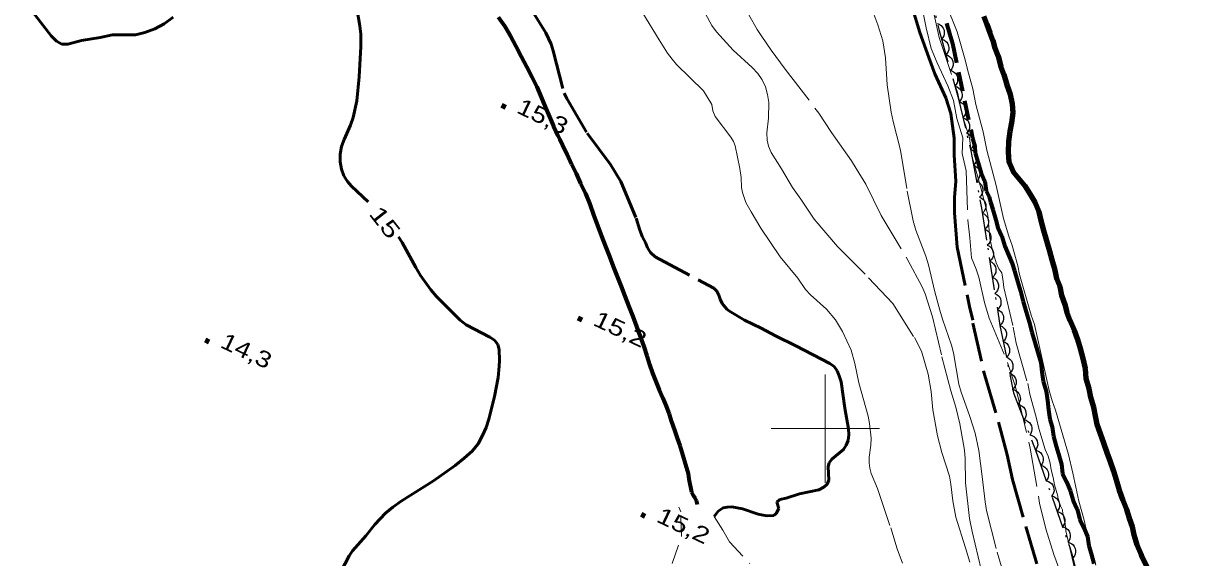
# Model space of a CAD drawing. Extents: x 356765 to 358572, y 5103174 to 5104650.
# Drawn here: x 356826 to 356934.4, y 5103888.1 to 5103937.4 of the extents above; entities that cross this region are included whole.
import ezdxf
from ezdxf.enums import TextEntityAlignment as Align

# ---------------------------------------------------------------- set-up
doc = ezdxf.new("R2010")
doc.units = 0
doc.header["$LTSCALE"] = 0.6
for name, pattern in [('DOT_DASHED', [7.7, 5, -1.2, 0.3, -1.2]), ('LONG_DASHED', [7.5, 6, -1.5]), ('MEDIUM_DASHED', [4.5, 3, -1.5])]:
    doc.linetypes.add(name, pattern=pattern)
for name, color, linetype, lineweight in [('1', 7, 'Continuous', 53), ('19', 7, 'Continuous', 13), ('2', 7, 'Continuous', 13), ('22', 7, 'Continuous', 35), ('3', 7, 'Continuous', 140), ('4', 7, 'Continuous', 90), ('44', 7, 'Continuous', 25), ('61', 7, 'Continuous', 13), ('7', 7, 'MEDIUM_DASHED', 70)]:
    doc.layers.add(name, color=color, linetype=linetype, lineweight=lineweight)

msp = doc.modelspace()

# ---------------------------------------------------------------- linework, layer by layer
at = {"layer": '1', "linetype": 'LONG_DASHED'}
for points in [[(356839.81, 5103937.97), (356839, 5103937.34), (356838.12, 5103936.88), (356837.22, 5103936.54), (356836.35, 5103936.34), (356834.21, 5103936.33), (356833.1, 5103936.09), (356831.36, 5103935.83), (356830.11, 5103935.47), (356829.54, 5103935.48), (356829.04, 5103935.75), (356828.56, 5103936.26), (356826.01, 5103939.54)], [(356908.03, 5103938.9), (356908.73, 5103936.54), (356909.54, 5103934.25), (356910.12, 5103932.73), (356911.11, 5103930.51), (356911.57, 5103929.07), (356911.89, 5103926.8), (356911.89, 5103925.22), (356912.05, 5103922.84), (356911.93, 5103921.33), (356911.91, 5103919.91), (356912.17, 5103916.74), (356913.3, 5103911.26), (356913.6, 5103910)], [(356857.83, 5103920.93), (356856.28, 5103922.37), (356855.9, 5103922.8), (356855.57, 5103923.34), (356855.34, 5103923.94), (356855.22, 5103924.63), (356855.23, 5103925.33), (356855.37, 5103926.03), (356855.61, 5103926.69), (356856.2, 5103928.01), (356856.44, 5103928.72), (356856.76, 5103930.24), (356856.99, 5103932.47), (356857.15, 5103935.26), (356857.14, 5103936.4), (356857.06, 5103937.18), (356856.78, 5103938.76)], [(356872.95, 5103938.55), (356874.2, 5103936.51), (356874.7, 5103935.47), (356874.89, 5103934.86), (356875.89, 5103930.96), (356876.14, 5103930.45), (356878.02, 5103927.26), (356880.19, 5103924.38), (356881.14, 5103922.8), (356882.54, 5103919.41), (356882.88, 5103918.3), (356883.12, 5103917.68), (356883.4, 5103917.18), (356883.6, 5103916.68), (356883.88, 5103916.24), (356884.29, 5103915.86), (356889.7, 5103912.96), (356889.98, 5103912.67), (356890.18, 5103912.3), (356890.29, 5103911.93), (356890.47, 5103911.55), (356890.92, 5103911.01), (356891.17, 5103910.84), (356892.54, 5103910.01), (356894.08, 5103909.26), (356895.39, 5103908.55), (356897.29, 5103907.65), (356900.42, 5103906.01), (356900.81, 5103905.73), (356901.09, 5103905.33), (356901.29, 5103904.87), (356901.45, 5103904.33), (356901.8, 5103901.88), (356902.13, 5103899.99), (356902.16, 5103899.42), (356902.12, 5103898.9), (356901.94, 5103898.46), (356901.69, 5103898.08), (356900.6, 5103897.17), (356900.37, 5103896.84), (356900.25, 5103896.49), (356900.32, 5103895.25), (356900.17, 5103894.88), (356899.86, 5103894.59), (356899.4, 5103894.36), (356897.61, 5103893.98), (356896.4, 5103893.58), (356895.8, 5103893.45), (356895.53, 5103893.22), (356895.72, 5103892.63), (356895.47, 5103892.17), (356895.26, 5103891.98), (356894.65, 5103891.94), (356894.26, 5103892.01), (356893.81, 5103892.11), (356892.35, 5103892.61), (356891.37, 5103892.79), (356890.93, 5103892.76), (356890.58, 5103892.68), (356890.12, 5103892.38), (356889.73, 5103891.9)], [(356855.32, 5103886.84), (356856.05, 5103888.26), (356856.36, 5103888.71), (356857.59, 5103890.11), (356858.42, 5103891.16), (356859.42, 5103892.2), (356860.09, 5103892.75), (356860.86, 5103893.29), (356863.84, 5103895.19), (356865.83, 5103896.61), (356866.68, 5103897.26), (356867.4, 5103897.92), (356867.96, 5103898.61), (356868.38, 5103899.36), (356868.7, 5103900.09), (356868.95, 5103900.88), (356869.48, 5103902.96), (356869.8, 5103904.72), (356869.91, 5103905.76), (356869.95, 5103906.29), (356869.91, 5103907.3), (356869.77, 5103907.76), (356869.48, 5103908.17), (356869.05, 5103908.45), (356866.86, 5103909.59), (356866.3, 5103910.01), (356864.13, 5103912.19), (356863.6, 5103912.8), (356862.66, 5103914.13), (356862.2, 5103914.88), (356860.95, 5103917.17), (356860.61, 5103917.69)], [(356913.61, 5103909.73), (356914.71, 5103904.9), (356916.21, 5103899.79), (356916.79, 5103897.59), (356917.27, 5103895.3), (356920.28, 5103884.9), (356921.3, 5103880.36), (356922.75, 5103875.01), (356924.19, 5103867.97), (356924.67, 5103865.82), (356924.7, 5103865.17), (356924.56, 5103864.59), (356924.27, 5103864.18), (356923.86, 5103863.93), (356922.84, 5103863.49), (356922.31, 5103863.16), (356921.81, 5103862.76), (356921.39, 5103862.32), (356921.02, 5103861.8), (356920.72, 5103861.25), (356920.19, 5103860.07), (356919.82, 5103859.51), (356919.68, 5103859.35)]]:
    msp.add_lwpolyline(points, dxfattribs=at)
at = {"layer": '19', "linetype": 'MEDIUM_DASHED'}
for points in [[(356885.86, 5103887.54), (356886.74, 5103890.05), (356886.66, 5103892.33), (356886.48, 5103892.76)], [(356889.73, 5103891.9), (356890.53, 5103890.63), (356891.17, 5103889.54), (356893.04, 5103887.55)]]:
    msp.add_lwpolyline(points, dxfattribs=at)
at = {"layer": '2', "linetype": 'LONG_DASHED'}
for points in [[(356888.55, 5103939.01), (356889.54, 5103937.19), (356889.96, 5103936.61), (356891.49, 5103934.92), (356893.24, 5103933.32), (356893.76, 5103932.76), (356894.17, 5103932.2), (356894.48, 5103931.54), (356894.68, 5103930.83), (356894.79, 5103930.09), (356894.75, 5103928.66), (356894.62, 5103927.3), (356894.64, 5103926.63), (356894.77, 5103926.05), (356895.01, 5103925.49), (356895.97, 5103923.96), (356896.96, 5103922.24), (356897.74, 5103921.18), (356898.96, 5103919.34), (356901.14, 5103916.8), (356904, 5103913.92), (356906.22, 5103911.54), (356908.22, 5103908.4), (356908.88, 5103907.15), (356909.48, 5103905.03), (356909.76, 5103903.43), (356909.91, 5103901.74), (356910.37, 5103899.33), (356910.75, 5103897.78), (356911.47, 5103895.61), (356911.6, 5103894.88), (356911.77, 5103893.34), (356912.04, 5103891.84), (356912.94, 5103888.99), (356913.33, 5103887.67)], [(356892.18, 5103939.58), (356893.71, 5103936.84), (356894.13, 5103936.18), (356894.99, 5103934.93), (356896.31, 5103933.16), (356899.4, 5103929.12), (356900.56, 5103927.32), (356902.41, 5103924.71), (356902.86, 5103924), (356903.74, 5103922.55), (356905.15, 5103919.67), (356907.61, 5103915.55), (356908.94, 5103913.09), (356909.23, 5103912.45), (356909.89, 5103910.3), (356910.76, 5103906.61), (356911.6, 5103903.5), (356912.06, 5103901.98), (356912.42, 5103900.45), (356912.86, 5103898.01), (356912.92, 5103897.23), (356912.93, 5103895.01), (356913.32, 5103891.71), (356913.55, 5103890.51), (356914.59, 5103886.13)], [(356908.84, 5103939.29), (356909.32, 5103937), (356909.78, 5103935.09), (356910.32, 5103933.76), (356911.3, 5103931.62), (356911.84, 5103930.28), (356912.13, 5103928.62), (356912.69, 5103926.83), (356912.64, 5103925.38), (356913, 5103923.78), (356913.15, 5103919.24), (356913.35, 5103917.62), (356913.5, 5103915.76), (356913.93, 5103914.72), (356914.17, 5103913.99), (356914.7, 5103911.63), (356915.12, 5103910.19), (356916.82, 5103906.09), (356917.53, 5103903.94), (356917.75, 5103903.13), (356918.91, 5103898.21), (356919.78, 5103893.11), (356920.34, 5103890.75), (356921.08, 5103888.38), (356921.63, 5103886.88)], [(356883.17, 5103938.33), (356884.67, 5103935.88), (356885.45, 5103934.66), (356885.87, 5103934.09), (356886.28, 5103933.59), (356888.75, 5103931.18), (356889.53, 5103929.9), (356889.61, 5103929.34), (356889.84, 5103928.8), (356891.29, 5103926.91), (356891.52, 5103926.51)], [(356904.28, 5103938.74), (356904.84, 5103937.26), (356905.31, 5103935.79), (356905.56, 5103934.21), (356905.71, 5103931.72), (356906.08, 5103929.2), (356906.26, 5103928.33), (356906.93, 5103925.7), (356907.55, 5103921.9), (356908.11, 5103919.16), (356908.37, 5103918.3), (356909.28, 5103915.92), (356909.52, 5103915.12), (356910.12, 5103912.61), (356910.58, 5103910.93), (356910.82, 5103910.09), (356911.65, 5103907.71), (356911.84, 5103906.98), (356912.31, 5103904.11), (356912.53, 5103903.37), (356913.35, 5103901.13), (356913.83, 5103899.59), (356914.16, 5103897.99), (356914.49, 5103895.59), (356914.75, 5103893.25), (356914.89, 5103892.44), (356915.86, 5103888.59), (356916.52, 5103886.41)], [(356910.06, 5103938.2), (356910.5, 5103936.09), (356912.19, 5103931.05), (356912.69, 5103928.78), (356913.31, 5103926.84), (356913.5, 5103925.3), (356914.36, 5103922.21), (356915, 5103919.69), (356915.18, 5103917.57), (356915.43, 5103916.44), (356915.77, 5103915.3), (356916.01, 5103914.75), (356916.28, 5103914.37), (356916.42, 5103913.59), (356916.47, 5103913.01), (356917.35, 5103909.36), (356917.6, 5103907.88), (356918.68, 5103904.15), (356918.88, 5103903.19), (356919.5, 5103900.94), (356919.71, 5103900.01), (356920.29, 5103898.08), (356920.57, 5103897.47), (356920.75, 5103896.8), (356920.84, 5103896.18), (356921.04, 5103895.5), (356921.15, 5103894.82), (356921.46, 5103893.76), (356921.45, 5103893.65), (356921.71, 5103892.87), (356921.9, 5103892.5), (356921.92, 5103892.15)], [(356891.52, 5103926.51), (356891.69, 5103926.09), (356892.11, 5103924.01), (356892.23, 5103923.16), (356892.27, 5103922.25), (356892.36, 5103921.79), (356892.67, 5103920.87), (356893.15, 5103919.99), (356894.06, 5103918.49), (356895.83, 5103915.84), (356897.46, 5103913.88), (356898.18, 5103912.84), (356898.64, 5103912.34), (356900.11, 5103911.01), (356900.95, 5103910.05), (356901.6, 5103908.95), (356902.4, 5103907.24), (356902.74, 5103906.01), (356903.11, 5103904.21), (356903.95, 5103901.16), (356904.08, 5103900.46), (356904.23, 5103899.11), (356904.2, 5103898.48), (356904.04, 5103897.37), (356904.04, 5103896.84), (356904.1, 5103896.34), (356904.23, 5103895.87), (356904.82, 5103894.48), (356906.04, 5103890.84), (356906.63, 5103888.91), (356907.13, 5103887.57)], [(356921.92, 5103892.15), (356922.13, 5103891.21), (356922.21, 5103890.57), (356922.96, 5103887.24)]]:
    msp.add_lwpolyline(points, dxfattribs=at)
at = {"layer": '2'}
msp.add_lwpolyline([(356924.96, 5103887.39), (356924.25, 5103889.86), (356923.9, 5103891.54), (356923.4, 5103893.3), (356922.85, 5103895.88), (356922.43, 5103897.6), (356921.25, 5103901.71), (356920.94, 5103902.57), (356920.67, 5103903.51), (356919.32, 5103909.61), (356919.01, 5103910.47), (356917.93, 5103914.23), (356917.77, 5103915.01), (356917.24, 5103916.89), (356916.93, 5103917.76), (356916.46, 5103919.4), (356915.78, 5103922.45), (356914.91, 5103925.7), (356914.56, 5103927.38), (356913.9, 5103929.92), (356913.62, 5103931.37), (356913.11, 5103933.13), (356912.92, 5103934.03), (356912.18, 5103936.61), (356911.1, 5103939.29)], dxfattribs=at)
at = {"layer": '22', "linetype": 'LONG_DASHED', "lineweight": 70}
for points in [[(356869.82, 5103937.98), (356870.42, 5103937.11), (356870.95, 5103936.22), (356871.44, 5103935.3), (356871.95, 5103934.34), (356872.44, 5103933.41), (356872.93, 5103932.45), (356873.38, 5103931.53), (356873.79, 5103930.59), (356874.15, 5103929.68), (356874.54, 5103928.78), (356874.92, 5103927.92), (356875.32, 5103927.05), (356875.64, 5103926.43)], [(356875.5, 5103926.71), (356875.76, 5103926.2), (356876.19, 5103925.3), (356876.59, 5103924.41), (356877, 5103923.53), (356877.42, 5103922.63), (356877.86, 5103921.7), (356878.26, 5103920.72), (356878.62, 5103919.72), (356878.98, 5103918.74), (356879.34, 5103917.76), (356879.72, 5103916.8), (356880.08, 5103915.88), (356880.44, 5103914.97), (356880.78, 5103914.05), (356881.15, 5103913.12), (356881.51, 5103912.21), (356881.86, 5103911.28), (356882.23, 5103910.34), (356882.57, 5103909.41), (356882.91, 5103908.5), (356883.24, 5103907.59), (356883.52, 5103906.72), (356883.79, 5103905.92), (356884.04, 5103905.12), (356884.36, 5103904.36), (356884.68, 5103903.58), (356885, 5103902.82), (356885.31, 5103902.08), (356885.6, 5103901.34), (356885.82, 5103900.62), (356886.07, 5103899.87), (356886.33, 5103899.13), (356886.57, 5103898.44), (356887.35, 5103895.86), (356887.42, 5103895.32), (356887.65, 5103894.12), (356887.81, 5103893.84), (356887.97, 5103893.61), (356888.08, 5103893.37), (356888.17, 5103893.01)]]:
    msp.add_lwpolyline(points, dxfattribs=at)
at = {"layer": '3'}
for p, q in [((356870.12, 5103929.84), (356870.48, 5103929.67)), ((356877.17, 5103910.22), (356877.53, 5103910.05)), ((356842.76, 5103908.18), (356843.12, 5103908.01)), ((356883, 5103892.09), (356883.36, 5103891.92))]:
    msp.add_line(p, q, dxfattribs=at)
at = {"layer": '4'}
for points in [[(356914.63, 5103938.06), (356914.91, 5103937.31), (356915.19, 5103936.56), (356915.46, 5103935.81), (356915.63, 5103935.22), (356915.94, 5103934.36), (356916.21, 5103933.42), (356916.49, 5103932.67), (356916.76, 5103931.73), (356917.07, 5103930.87), (356917.26, 5103929.97), (356917.3, 5103929.15), (356917.18, 5103928.23), (356917.03, 5103927.43), (356916.91, 5103926.5), (356916.87, 5103925.54), (356916.94, 5103924.61), (356917.33, 5103923.7), (356917.81, 5103923.14), (356918.4, 5103922.41), (356918.87, 5103921.66), (356919.34, 5103920.9)], [(356919.34, 5103920.9), (356919.72, 5103919.99), (356919.88, 5103919.21), (356920.15, 5103918.27), (356920.42, 5103917.33), (356920.69, 5103916.39), (356920.92, 5103915.57), (356921.19, 5103914.63), (356921.35, 5103913.84), (356921.63, 5103913.1), (356921.79, 5103912.32), (356922.1, 5103911.45), (356922.3, 5103910.75), (356922.58, 5103910), (356922.96, 5103909.09), (356923.27, 5103908.23), (356923.51, 5103907.4), (356923.78, 5103906.46), (356923.97, 5103905.56), (356924.04, 5103904.63), (356924.31, 5103903.69), (356924.47, 5103902.91), (356924.74, 5103901.97), (356924.9, 5103901.19), (356925.06, 5103900.41), (356925.37, 5103899.54), (356925.68, 5103898.68), (356925.99, 5103897.81), (356926.3, 5103896.95), (356926.61, 5103896.08), (356926.84, 5103895.26), (356927.11, 5103894.32), (356927.42, 5103893.46), (356927.81, 5103892.55), (356928.04, 5103891.73), (356928.32, 5103890.98), (356928.48, 5103890.2), (356928.75, 5103889.26), (356929.14, 5103888.35), (356929.17, 5103888.23), (356930.17, 5103886.29)]]:
    msp.add_lwpolyline(points, dxfattribs=at)
at = {"layer": '44', "linetype": 'DOT_DASHED'}
msp.add_lwpolyline([(356909.33, 5103941.74), (356910.5, 5103936.74), (356912.24, 5103930.64), (356913.42, 5103925.64), (356914.42, 5103920.34), (356916.11, 5103909.53), (356917.38, 5103903.29), (356919.39, 5103898.02), (356922.76, 5103888.45), (356924, 5103883.21), (356924.97, 5103878.92), (356925.7, 5103874.56), (356926.62, 5103870.89), (356928.28, 5103866.41), (356929.83, 5103862.79), (356931.47, 5103859.7), (356933.1, 5103858), (356934.44, 5103856.86)], dxfattribs=at)
at = {"layer": '44'}
for points in [[(356910.32, 5103937.38), (356910.51, 5103937.32), (356910.68, 5103937.2), (356910.8, 5103937.09), (356910.89, 5103936.94), (356910.96, 5103936.77), (356910.98, 5103936.58), (356910.98, 5103936.41), (356910.93, 5103936.24), (356910.84, 5103936.08), (356910.73, 5103935.94)], [(356910.73, 5103935.94), (356910.93, 5103935.88), (356911.09, 5103935.76), (356911.21, 5103935.65), (356911.3, 5103935.5), (356911.37, 5103935.32), (356911.39, 5103935.13), (356911.39, 5103934.97), (356911.34, 5103934.8), (356911.25, 5103934.64), (356911.14, 5103934.5)], [(356911.14, 5103934.5), (356911.34, 5103934.43), (356911.5, 5103934.32), (356911.63, 5103934.2), (356911.72, 5103934.05), (356911.78, 5103933.88), (356911.8, 5103933.69), (356911.8, 5103933.53), (356911.75, 5103933.36), (356911.67, 5103933.19), (356911.55, 5103933.06)], [(356911.55, 5103933.06), (356911.75, 5103932.99), (356911.92, 5103932.87), (356912.04, 5103932.76), (356912.13, 5103932.61), (356912.19, 5103932.44), (356912.21, 5103932.25), (356912.21, 5103932.09), (356912.16, 5103931.92), (356912.08, 5103931.75), (356911.96, 5103931.61)], [(356911.96, 5103931.61), (356912.16, 5103931.55), (356912.33, 5103931.43), (356912.45, 5103931.32), (356912.54, 5103931.17), (356912.6, 5103931), (356912.63, 5103930.81), (356912.63, 5103930.64), (356912.57, 5103930.47), (356912.49, 5103930.31), (356912.37, 5103930.17)], [(356912.35, 5103930.17), (356912.55, 5103930.09), (356912.71, 5103929.97), (356912.82, 5103929.85), (356912.91, 5103929.69), (356912.96, 5103929.52), (356912.98, 5103929.33), (356912.97, 5103929.16), (356912.91, 5103929), (356912.82, 5103928.84), (356912.7, 5103928.71)], [(356912.7, 5103928.71), (356912.89, 5103928.63), (356913.05, 5103928.51), (356913.17, 5103928.39), (356913.25, 5103928.23), (356913.31, 5103928.06), (356913.32, 5103927.87), (356913.31, 5103927.71), (356913.25, 5103927.54), (356913.16, 5103927.38), (356913.04, 5103927.25)], [(356913.04, 5103927.25), (356913.24, 5103927.17), (356913.4, 5103927.05), (356913.51, 5103926.93), (356913.6, 5103926.77), (356913.65, 5103926.6), (356913.67, 5103926.41), (356913.66, 5103926.25), (356913.6, 5103926.08), (356913.51, 5103925.92), (356913.39, 5103925.79)], [(356913.39, 5103925.79), (356913.58, 5103925.7), (356913.74, 5103925.57), (356913.85, 5103925.45), (356913.93, 5103925.29), (356913.98, 5103925.11), (356913.98, 5103924.92), (356913.96, 5103924.76), (356913.9, 5103924.6), (356913.8, 5103924.44), (356913.67, 5103924.31)], [(356913.67, 5103924.31), (356913.86, 5103924.23), (356914.02, 5103924.1), (356914.13, 5103923.98), (356914.2, 5103923.82), (356914.25, 5103923.64), (356914.26, 5103923.45), (356914.24, 5103923.29), (356914.17, 5103923.12), (356914.08, 5103922.97), (356913.95, 5103922.84)], [(356913.95, 5103922.84), (356914.14, 5103922.76), (356914.3, 5103922.63), (356914.41, 5103922.5), (356914.48, 5103922.34), (356914.53, 5103922.17), (356914.54, 5103921.97), (356914.52, 5103921.81), (356914.45, 5103921.65), (356914.35, 5103921.49), (356914.23, 5103921.37)], [(356914.23, 5103921.37), (356914.42, 5103921.28), (356914.57, 5103921.15), (356914.68, 5103921.03), (356914.76, 5103920.87), (356914.81, 5103920.69), (356914.81, 5103920.5), (356914.8, 5103920.34), (356914.73, 5103920.18), (356914.63, 5103920.02), (356914.5, 5103919.89)], [(356914.49, 5103919.89), (356914.68, 5103919.8), (356914.83, 5103919.66), (356914.94, 5103919.54), (356915.01, 5103919.38), (356915.05, 5103919.2), (356915.05, 5103919.01), (356915.03, 5103918.84), (356914.96, 5103918.68), (356914.85, 5103918.53), (356914.72, 5103918.41)], [(356914.72, 5103918.41), (356914.91, 5103918.32), (356915.06, 5103918.18), (356915.17, 5103918.06), (356915.24, 5103917.89), (356915.28, 5103917.72), (356915.28, 5103917.52), (356915.26, 5103917.36), (356915.19, 5103917.2), (356915.09, 5103917.05), (356914.95, 5103916.93)], [(356914.95, 5103916.93), (356915.14, 5103916.84), (356915.29, 5103916.7), (356915.4, 5103916.57), (356915.47, 5103916.41), (356915.52, 5103916.23), (356915.51, 5103916.04), (356915.49, 5103915.88), (356915.42, 5103915.72), (356915.32, 5103915.57), (356915.19, 5103915.44)], [(356915.19, 5103915.44), (356915.37, 5103915.35), (356915.53, 5103915.22), (356915.63, 5103915.09), (356915.7, 5103914.93), (356915.75, 5103914.75), (356915.74, 5103914.56), (356915.73, 5103914.4), (356915.65, 5103914.24), (356915.55, 5103914.08), (356915.42, 5103913.96)], [(356915.42, 5103913.96), (356915.61, 5103913.87), (356915.76, 5103913.74), (356915.86, 5103913.61), (356915.93, 5103913.45), (356915.98, 5103913.27), (356915.98, 5103913.08), (356915.96, 5103912.92), (356915.88, 5103912.76), (356915.78, 5103912.6), (356915.65, 5103912.48)], [(356915.65, 5103912.48), (356915.84, 5103912.39), (356915.99, 5103912.25), (356916.1, 5103912.13), (356916.17, 5103911.97), (356916.21, 5103911.79), (356916.21, 5103911.6), (356916.19, 5103911.43), (356916.12, 5103911.27), (356916.01, 5103911.12), (356915.88, 5103911)], [(356915.88, 5103911), (356916.07, 5103910.91), (356916.22, 5103910.77), (356916.33, 5103910.65), (356916.4, 5103910.48), (356916.44, 5103910.31), (356916.44, 5103910.11), (356916.42, 5103909.95), (356916.35, 5103909.79), (356916.24, 5103909.64), (356916.11, 5103909.52)], [(356916.11, 5103909.52), (356916.31, 5103909.43), (356916.46, 5103909.31), (356916.58, 5103909.18), (356916.65, 5103909.03), (356916.71, 5103908.85), (356916.71, 5103908.66), (356916.7, 5103908.5), (356916.63, 5103908.33), (356916.54, 5103908.17), (356916.41, 5103908.05)], [(356916.41, 5103908.05), (356916.61, 5103907.97), (356916.76, 5103907.84), (356916.87, 5103907.71), (356916.95, 5103907.56), (356917, 5103907.38), (356917.01, 5103907.19), (356917, 5103907.03), (356916.93, 5103906.86), (356916.84, 5103906.7), (356916.71, 5103906.58)], [(356916.71, 5103906.58), (356916.9, 5103906.5), (356917.06, 5103906.37), (356917.17, 5103906.24), (356917.25, 5103906.09), (356917.3, 5103905.91), (356917.31, 5103905.72), (356917.3, 5103905.56), (356917.23, 5103905.39), (356917.14, 5103905.23), (356917.01, 5103905.11)], [(356917.01, 5103905.11), (356917.2, 5103905.03), (356917.36, 5103904.9), (356917.47, 5103904.78), (356917.55, 5103904.62), (356917.6, 5103904.44), (356917.61, 5103904.25), (356917.6, 5103904.09), (356917.53, 5103903.92), (356917.44, 5103903.76), (356917.31, 5103903.64)], [(356917.25, 5103903.62), (356917.46, 5103903.57), (356917.63, 5103903.47), (356917.76, 5103903.37), (356917.87, 5103903.23), (356917.95, 5103903.06), (356917.98, 5103902.87), (356918, 5103902.71), (356917.96, 5103902.54), (356917.89, 5103902.37), (356917.79, 5103902.22)], [(356917.79, 5103902.22), (356917.99, 5103902.17), (356918.17, 5103902.07), (356918.3, 5103901.97), (356918.4, 5103901.82), (356918.48, 5103901.66), (356918.52, 5103901.47), (356918.53, 5103901.31), (356918.5, 5103901.14), (356918.43, 5103900.96), (356918.32, 5103900.82)], [(356918.32, 5103900.82), (356918.53, 5103900.77), (356918.7, 5103900.67), (356918.83, 5103900.57), (356918.94, 5103900.42), (356919.02, 5103900.26), (356919.05, 5103900.07), (356919.07, 5103899.91), (356919.03, 5103899.73), (356918.96, 5103899.56), (356918.86, 5103899.42)], [(356918.86, 5103899.42), (356919.06, 5103899.37), (356919.24, 5103899.27), (356919.37, 5103899.16), (356919.47, 5103899.02), (356919.55, 5103898.86), (356919.59, 5103898.67), (356919.6, 5103898.5), (356919.56, 5103898.33), (356919.5, 5103898.16), (356919.39, 5103898.01)], [(356919.39, 5103898.01), (356919.59, 5103897.96), (356919.77, 5103897.85), (356919.9, 5103897.75), (356919.99, 5103897.6), (356920.07, 5103897.44), (356920.1, 5103897.25), (356920.11, 5103897.08), (356920.07, 5103896.91), (356920, 5103896.74), (356919.89, 5103896.6)], [(356919.89, 5103896.6), (356920.09, 5103896.55), (356920.27, 5103896.44), (356920.39, 5103896.33), (356920.49, 5103896.19), (356920.57, 5103896.02), (356920.6, 5103895.83), (356920.61, 5103895.67), (356920.57, 5103895.5), (356920.5, 5103895.33), (356920.39, 5103895.18)], [(356920.39, 5103895.18), (356920.59, 5103895.13), (356920.76, 5103895.02), (356920.89, 5103894.92), (356920.99, 5103894.77), (356921.07, 5103894.61), (356921.1, 5103894.42), (356921.11, 5103894.25), (356921.07, 5103894.08), (356920.99, 5103893.91), (356920.89, 5103893.77)], [(356920.89, 5103893.77), (356921.09, 5103893.72), (356921.26, 5103893.61), (356921.39, 5103893.51), (356921.49, 5103893.36), (356921.57, 5103893.19), (356921.6, 5103893), (356921.61, 5103892.84), (356921.57, 5103892.67), (356921.49, 5103892.5), (356921.39, 5103892.35)], [(356921.39, 5103892.35), (356921.59, 5103892.3), (356921.76, 5103892.19), (356921.89, 5103892.09), (356921.99, 5103891.94), (356922.06, 5103891.78), (356922.1, 5103891.59), (356922.11, 5103891.43), (356922.06, 5103891.25), (356921.99, 5103891.08), (356921.88, 5103890.94)], [(356921.88, 5103890.94), (356922.09, 5103890.89), (356922.26, 5103890.78), (356922.39, 5103890.68), (356922.49, 5103890.53), (356922.56, 5103890.36), (356922.59, 5103890.17), (356922.6, 5103890.01), (356922.56, 5103889.84), (356922.49, 5103889.67), (356922.38, 5103889.52)], [(356922.38, 5103889.52), (356922.58, 5103889.47), (356922.76, 5103889.37), (356922.88, 5103889.26), (356922.98, 5103889.12), (356923.06, 5103888.95), (356923.09, 5103888.76), (356923.1, 5103888.6), (356923.06, 5103888.42), (356922.99, 5103888.25), (356922.88, 5103888.11)]]:
    msp.add_lwpolyline(points, dxfattribs=at)
at = {"layer": '61'}
for p, q in [((356900, 5103895), (356900, 5103905)), ((356895, 5103900), (356905, 5103900))]:
    msp.add_line(p, q, dxfattribs=at)
at = {"layer": '7'}
msp.add_lwpolyline([(356911.19, 5103937.41), (356911.46, 5103936.47), (356911.73, 5103935.53), (356913.59, 5103926.79), (356913.79, 5103926.08), (356913.84, 5103925.46), (356914.11, 5103924.52), (356914.37, 5103923.58), (356914.73, 5103922.79), (356914.84, 5103921.94), (356915.13, 5103921.38), (356915.26, 5103920.91), (356915.47, 5103920.21), (356915.73, 5103919.27), (356915.93, 5103918.56), (356916.29, 5103917.77), (356916.56, 5103916.83), (356916.91, 5103916.04), (356917.26, 5103915.25), (356917.46, 5103914.55), (356917.73, 5103913.61), (356918, 5103912.67), (356918.27, 5103911.73), (356918.54, 5103910.79), (356918.8, 5103909.85), (356919.07, 5103908.91), (356919.34, 5103907.97), (356919.61, 5103907.03), (356919.88, 5103906.09), (356919.99, 5103905.23), (356920.11, 5103904.38), (356920.38, 5103903.44), (356920.5, 5103902.58), (356920.61, 5103901.73), (356920.73, 5103900.87), (356920.93, 5103900.17), (356921.05, 5103899.31), (356921.32, 5103898.37), (356921.52, 5103897.66), (356921.79, 5103896.72), (356921.9, 5103895.87), (356922.25, 5103895.08), (356922.61, 5103894.29), (356922.88, 5103893.35), (356923.23, 5103892.56), (356923.5, 5103891.62), (356923.85, 5103890.83), (356924.2, 5103890.04), (356924.32, 5103889.19), (356924.52, 5103888.48), (356924.79, 5103887.54)], dxfattribs=at)

# ---------------------------------------------------------------- texts
at = {"layer": '1', "width": 1.4}
msp.add_text('15', height=1.5, rotation=308.131, dxfattribs=at).set_placement((356858.7792, 5103918.5781), align=Align.CENTER)
at = {"layer": '3'}
for s, rotation, width, p in [('15,3   ', 334.423, 1.25, (356871.41, 5103929.2)), ('15,2   ', 334.619, 1.3, (356878.47, 5103909.59)), ('14,3   ', 334.619, 1.25, (356844.06, 5103907.55)), ('15,2   ', 334.619, 1.3, (356884.3, 5103891.46))]:
    msp.add_text(s, height=1.5, rotation=rotation, dxfattribs=dict(at, width=width)).set_placement(p)

doc.saveas('drawing.dxf')
